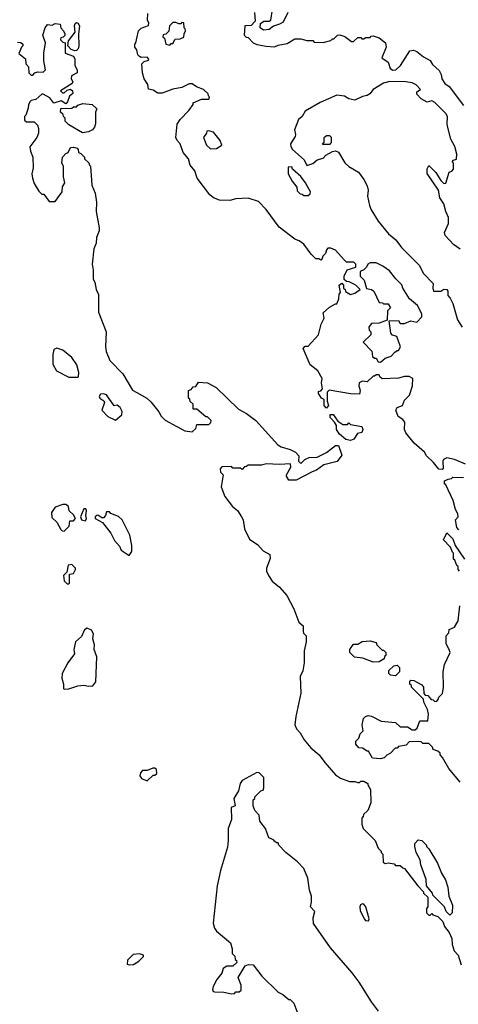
# Model space of a CAD drawing. Extents: x 2386423 to 2568864, y 578392 to 761999.
# Tile 266 of 454: x 2443189 to 2446101, y 724608 to 731148. Entities that reach past the tile are written whole.
import ezdxf

# ---------------------------------------------------------------- set-up
doc = ezdxf.new("R2010")
doc.units = 0

msp = doc.modelspace()

# ---------------------------------------------------------------- linework, layer by layer
at = {"layer": '0CON05XD'}
for points in [[(2445730, 728585), (2445745, 728620), (2445776.7, 728655), (2445797.5, 728715), (2445800, 728765), (2445775, 728777.5), (2445745, 728777.5), (2445705, 728766.2), (2445595, 728762.5), (2445580, 728775), (2445575, 728790), (2445555, 728790), (2445545, 728780), (2445535, 728780), (2445495, 728742.5), (2445465, 728747.5), (2445443.6, 728736.4), (2445440, 728715), (2445450, 728685), (2445445, 728660), (2445385, 728662.5), (2445243.3, 728686.7), (2445230, 728675), (2445230, 728615), (2445238.8, 728585), (2445225, 728567.5), (2445210, 728585), (2445210, 728625), (2445193.6, 728633.6), (2445172.5, 728665), (2445172.5, 728677.5), (2445188.3, 728681.7), (2445200, 728695), (2445192.5, 728735), (2445197.5, 728765), (2445167.5, 728815), (2445117.5, 728855), (2445070, 728965), (2445085, 728980), (2445105, 728980), (2445172.5, 729055), (2445190, 729125), (2445210, 729165), (2445205, 729200), (2445245, 729237.5), (2445285, 729260), (2445295, 729260), (2445307.5, 729295), (2445310, 729325), (2445320, 729335), (2445310, 729385), (2445328.3, 729398.3), (2445340, 729385), (2445340, 729365), (2445350, 729355), (2445351.7, 729341.7), (2445385, 729322.5), (2445415, 729332.5), (2445450, 729355), (2445420, 729385), (2445376.4, 729406.4), (2445358.3, 729408.3), (2445343, 729423), (2445343.3, 729445), (2445363.6, 729486.4), (2445420, 729505), (2445420, 729525), (2445407, 729537), (2445358.3, 729538.3), (2445343.3, 729553.3), (2445286.4, 729616.4), (2445255, 729630), (2445235, 729630), (2445225, 729620), (2445220, 729595), (2445201.7, 729578.3), (2445198.3, 729561.7), (2445188.3, 729551.7), (2445175, 729560), (2445155, 729560), (2445125, 729590), (2445075, 729657.5), (2445045, 729680), (2445015, 729690), (2444910.7, 729770.7), (2444826.4, 729886.4), (2444775, 729940), (2444705, 729963.3), (2444625, 729958.8), (2444583.9, 729946.1), (2444515, 729948.8), (2444475, 729964), (2444451.2, 729985), (2444367.5, 730095), (2444352, 730145), (2444321.7, 730181.7), (2444308.8, 730225), (2444274, 730265), (2444254.2, 730324.2), (2444233.8, 730345), (2444226.2, 730365), (2444233.3, 730455), (2444254.1, 730485.9), (2444312.5, 730545), (2444340, 730585), (2444340, 730595), (2444395, 730620), (2444445, 730620), (2444450, 730635), (2444441.7, 730641.7), (2444440, 730655), (2444410, 730685), (2444363, 730703), (2444335, 730722.5), (2444315, 730722.5), (2444265, 730697.5), (2444205, 730686.2), (2444135, 730661.2), (2444105, 730660), (2444075, 730680), (2444045, 730687.5), (2444038.8, 730718.8), (2444016.2, 730755), (2444003.8, 730795), (2444000, 730855), (2444015, 730870), (2444045, 730880), (2444047, 730887), (2444035, 730900), (2443995, 730897.5), (2443983.6, 730903.6), (2443973.3, 730915), (2443967, 730947), (2443952.5, 730965), (2443952.5, 730985), (2443960, 730995), (2443977.5, 731075), (2443995, 731092.5), (2444045, 731110), (2444046.2, 731125), (2444037.5, 731145), (2444040.7, 731189.3)], [(2444747.5, 731195), (2444751.7, 731138.3), (2444725, 731110), (2444683.6, 731106.4), (2444680, 731045), (2444691.7, 731031.7), (2444705, 731030), (2444740, 730995), (2444763.6, 730983.6), (2444825, 730972.5), (2444881.7, 730968.3), (2444905, 730980), (2444965, 730990), (2445015, 731020), (2445055, 731020), (2445095, 731010), (2445135, 731010), (2445145, 731000), (2445205, 730997.5), (2445255, 731010), (2445265, 731020), (2445275, 731020), (2445300, 731045), (2445315, 731047.5), (2445347, 731037), (2445393, 731003), (2445405, 731002.5), (2445435, 731030), (2445455, 731030), (2445461.7, 731021.7), (2445475, 731020), (2445485, 731030), (2445515, 731030), (2445521.7, 731038.3), (2445535, 731040), (2445575, 731027.5), (2445617.5, 730995), (2445621.2, 730965), (2445592.5, 730895), (2445635, 730866.7), (2445649.2, 730825), (2445667.3, 730812.7), (2445685.5, 730814.5), (2445718, 730845), (2445779.5, 730940.5), (2445803.6, 730946.4), (2445825, 730938), (2445871.2, 730901.2), (2445915, 730877.5), (2445930.7, 730850.7), (2445975, 730810), (2445987.5, 730785), (2445992.5, 730755), (2446012.5, 730725), (2446040, 730705), (2446135, 730577.5)], [(2444968.8, 731195), (2444937.6, 731132.4), (2444915, 731118.6), (2444875, 731106.2), (2444846.4, 731083.6), (2444808.1, 731078.1), (2444786, 731095), (2444788, 731122), (2444810.8, 731139.2), (2444845, 731138.8), (2444855.8, 731144.2), (2444867.5, 731215)], [(2443555, 730941.2), (2443530.3, 730950.3), (2443507.5, 730975), (2443511.7, 731008.3), (2443556.2, 731065), (2443552.3, 731107.7), (2443556.4, 731123.6), (2443565, 731130), (2443576.2, 731125), (2443585.8, 731105), (2443578.6, 731055), (2443582.5, 730975), (2443576.1, 730953.9), (2443565, 730943.3), (2443555, 730941.2)], [(2444185, 730980), (2444195, 730990), (2444205, 730990), (2444221.7, 731018.3), (2444255, 731020), (2444278.3, 731031.7), (2444280, 731055), (2444290, 731075), (2444288.3, 731088.3), (2444280, 731095), (2444278.3, 731128.3), (2444265, 731130), (2444258.3, 731121.7), (2444245, 731120), (2444225, 731130), (2444205, 731130), (2444183, 731107), (2444178.3, 731071.7), (2444158.3, 731051.7), (2444141.7, 731048.3), (2444140, 731035), (2444150, 731025), (2444160, 730985), (2444185, 730980)], [(2443175, 731000), (2443197, 730997), (2443210, 730985), (2443210, 730975), (2443200, 730965), (2443183, 730923), (2443228.3, 730888.3), (2443230, 730855), (2443247.5, 730835), (2443250, 730795), (2443265, 730780), (2443275, 730780), (2443290, 730795), (2443308.3, 730801.7), (2443345, 730800), (2443360, 730815), (2443350, 730875), (2443350, 730925), (2443360, 730995), (2443342.5, 731045), (2443357.5, 731095), (2443373.6, 731116.4), (2443405, 731112.5), (2443425, 731122.5), (2443458.3, 731118.3), (2443462.5, 731095), (2443480, 731075), (2443487.5, 731055), (2443487.5, 731042.5), (2443478.3, 731031.7), (2443461.7, 731028.3), (2443460, 731015), (2443475, 731000), (2443490, 730995), (2443490, 730925), (2443546, 730906), (2443554.2, 730885), (2443553.9, 730843.9), (2443570, 730815), (2443570, 730795), (2443532.5, 730775), (2443530, 730755), (2443542.5, 730735), (2443536.4, 730723.6), (2443460, 730675), (2443473, 730663), (2443485, 730662.5), (2443505, 730680), (2443525, 730687.5), (2443540, 730675), (2443541.7, 730658.3), (2443520, 730640), (2443507, 730603), (2443495, 730590), (2443465, 730610), (2443415, 730593.3), (2443388.8, 730628.8), (2443345, 730652.5), (2443335, 730652.5), (2443295, 730617.5), (2443265, 730612.5), (2443257.5, 730605), (2443247.5, 730585), (2443245, 730560)], [(2446113, 729623), (2446070, 729655), (2446013.8, 729715), (2446010, 729735), (2446036.2, 729795), (2446036.2, 729835), (2446017.5, 729875), (2446005.9, 729925.9), (2445978, 729965), (2445970, 730015), (2445893.6, 730126.4), (2445893.6, 730156.4), (2445905, 730180), (2445953, 730133), (2445985, 730080), (2446005, 730060), (2446018.3, 730061.7), (2446040, 730135), (2446058.3, 730141.7), (2446070, 730155), (2446070, 730195), (2446060, 730205), (2446070, 730215), (2446088.3, 730221.7), (2446092.5, 730255), (2446077.5, 730305), (2446052.5, 730355), (2446033, 730423), (2446027.5, 730455), (2446030, 730505), (2446017.5, 730525), (2445945, 730597.5), (2445925, 730610), (2445895, 730600), (2445855, 730622.5), (2445825, 730652.5), (2445825, 730670), (2445850, 730685), (2445822.5, 730715), (2445795, 730728.8), (2445753.9, 730736.1), (2445647, 730737), (2445605, 730726.7), (2445535, 730683.8), (2445513.9, 730656.1), (2445496.1, 730643.9), (2445465, 730637.5), (2445415, 730613.3), (2445375, 730623.3), (2445345, 730640), (2445295, 730646.7), (2445185, 730598.8), (2445085, 730540), (2445063.9, 730506.1), (2445040, 730485), (2445013, 730417), (2445020, 730385), (2445017, 730373), (2444987, 730323), (2444988.8, 730305), (2445000, 730285), (2445077.1, 730217.1), (2445095, 730180), (2445135, 730193.3), (2445163, 730217), (2445205, 730227.5), (2445221.7, 730248.3), (2445265, 730272.5), (2445285, 730277.5), (2445305, 730267.5), (2445348.3, 730198.3), (2445373.9, 730173.9), (2445437.5, 730135), (2445475, 730087.5), (2445496, 730045), (2445502.5, 730015), (2445497.5, 729975), (2445512.5, 729915), (2445523.3, 729885), (2445569.4, 729809.4), (2445636.8, 729726.8), (2445685.5, 729685.5), (2445723.3, 729635), (2445843.3, 729515), (2445867.5, 729465), (2445933.3, 729395), (2445931.2, 729365), (2445937.5, 729345), (2445985, 729343.8), (2446005, 729357.5), (2446026.2, 729355), (2446032, 729345), (2446032.5, 729315), (2446048.3, 729298.3), (2446063.9, 729263.9), (2446096.7, 729155), (2446127.5, 729105)], [(2443245, 730560), (2443230, 730515), (2443220, 730505), (2443221.7, 730481.7), (2443235, 730470), (2443285, 730470), (2443307, 730447), (2443312.5, 730425), (2443312.5, 730395), (2443302.5, 730365), (2443257, 730303), (2443260, 730275), (2443276.7, 730235), (2443277.5, 730165), (2443270, 730125), (2443273.3, 730095), (2443285, 730060), (2443315, 730010), (2443335, 729990), (2443348.3, 729988.3), (2443385, 729940), (2443425, 729940), (2443470, 730005), (2443473, 730037), (2443487.5, 730065), (2443480, 730105), (2443480, 730175), (2443467.5, 730195), (2443472.5, 730235), (2443495, 730260), (2443510, 730265), (2443525, 730300), (2443545, 730302.5), (2443570, 730295), (2443577, 730287), (2443580, 730265), (2443595, 730260), (2443620, 730235), (2443620, 730225), (2443648.3, 730198.3), (2443651.7, 730181.7), (2443660, 730175), (2443668.3, 730048.3), (2443690, 729995), (2443698, 729935), (2443696.2, 729875), (2443717.5, 729765), (2443717.5, 729745), (2443698.3, 729701.7), (2443697, 729663), (2443680, 729625), (2443670, 729525), (2443677.5, 729485), (2443677.5, 729425), (2443687.5, 729405), (2443697.5, 729355), (2443713, 729323), (2443712.5, 729205), (2443762.5, 729075), (2443757.5, 728975), (2443763.3, 728945), (2443787.5, 728885), (2443872.5, 728795), (2443937, 728687), (2443967.5, 728672.5), (2444033.6, 728633.6), (2444059.3, 728609.3), (2444113, 728543), (2444127.5, 728515), (2444155, 728487.5), (2444285, 728417.5), (2444335, 728410), (2444358.3, 728431.7), (2444365, 728460), (2444445, 728460), (2444458.3, 728471.7), (2444460, 728485), (2444435, 728510), (2444425, 728510), (2444365, 728560), (2444341.7, 728561.7), (2444340, 728595), (2444321.7, 728611.7), (2444318.3, 728628.3), (2444310, 728635), (2444310, 728685), (2444328.3, 728691.7), (2444341.7, 728708.3), (2444358.3, 728711.7), (2444375, 728740), (2444436.4, 728736.4), (2444492.5, 728705), (2444641.7, 728561.7), (2444695, 728532.5), (2444757.5, 728485), (2444903.6, 728323.6), (2444925, 728310), (2444985, 728292.5), (2445020, 728275), (2445041.7, 728251.7), (2445040, 728215), (2445055, 728200), (2445083, 728227), (2445110.7, 728239.3), (2445165, 728242.5), (2445226.1, 728273.9), (2445285, 728320), (2445305, 728320), (2445327.5, 728255), (2445296.4, 728213.6), (2445208.3, 728191.7), (2445160, 728155), (2445130, 728145), (2445025, 728090), (2444975, 728090), (2444960, 728115), (2444960, 728125), (2444990, 728175), (2444987.5, 728197.5), (2444915, 728193.3), (2444825, 728197.5), (2444795, 728190), (2444705, 728190), (2444695, 728180), (2444681.7, 728178.3), (2444665, 728160), (2444655, 728170), (2444605, 728170), (2444595, 728180), (2444531.7, 728178.3), (2444520, 728165), (2444521.7, 728141.7), (2444540, 728125), (2444527.5, 728045), (2444551.7, 727981.7), (2444602.5, 727915), (2444635, 727887.5), (2444662.5, 727845), (2444672.5, 727825), (2444682.5, 727765), (2444715, 727697.5), (2444769.3, 727659.3), (2444805, 727620), (2444850, 727595), (2444851.7, 727568.3), (2444827.5, 727505), (2444827.5, 727485), (2444840, 727455), (2444865, 727417.5), (2444915, 727377.5), (2444963, 727323), (2445010, 727235), (2445042.5, 727145), (2445071.7, 727121.7), (2445070, 727085), (2445073, 727073), (2445090, 727055), (2445090, 727015), (2445077.5, 726955), (2445076.7, 726875), (2445068.3, 726821.7), (2445051.2, 726785), (2445055.9, 726674.1), (2445021.7, 726518.3), (2445016.7, 726465), (2445026.4, 726436.4), (2445050.7, 726410.7), (2445077.5, 726365), (2445122.3, 726312.3), (2445176.7, 726265), (2445215, 726213.3), (2445285, 726132.5), (2445319.3, 726109.3), (2445378.3, 726088.3), (2445415, 726087.5), (2445435, 726080), (2445445, 726080), (2445455, 726090), (2445475, 726090), (2445500, 726075), (2445500, 726065), (2445517.5, 726035), (2445520, 725945), (2445500, 725895), (2445471.7, 725868.3), (2445470, 725855), (2445460, 725845), (2445460, 725805), (2445470, 725775), (2445550, 725695), (2445570, 725645), (2445590, 725625), (2445590, 725615), (2445600, 725605), (2445601.7, 725551.7), (2445615, 725542.5), (2445635, 725547.5), (2445675, 725540), (2445685, 725530), (2445715, 725530), (2445733, 725513), (2445745, 725510), (2445832.5, 725395), (2445870, 725355), (2445870, 725345), (2445898.3, 725318.3), (2445900, 725255), (2445890, 725245), (2445890, 725215), (2445905, 725200), (2445915, 725200), (2445925, 725210), (2445931.7, 725201.7), (2445965, 725190), (2445998.3, 725158.3), (2446010, 725125), (2446040, 725085), (2446057.5, 725045), (2446060, 725005), (2446073, 724963), (2446100, 724935), (2446120.7, 724870.7)], [(2443605, 730397.5), (2443515, 730450), (2443490, 730475), (2443490, 730495), (2443480, 730505), (2443478.3, 730518.3), (2443460, 730535), (2443461.7, 730558.3), (2443535, 730560), (2443545, 730570), (2443565, 730570), (2443575, 730580), (2443608.3, 730591.7), (2443670, 730585), (2443700, 730555), (2443692.5, 730535), (2443693, 730457), (2443686.1, 730433.9), (2443673, 730417), (2443645, 730402.5), (2443605, 730397.5)], [(2444455, 730290), (2444495, 730292.5), (2444530, 730315), (2444520, 730345), (2444475, 730400), (2444445, 730410), (2444431.7, 730408.3), (2444430, 730395), (2444410, 730365), (2444430, 730315), (2444455, 730290)], [(2445245, 730320), (2445205, 730320), (2445200, 730325), (2445210, 730335), (2445210, 730365), (2445225, 730380), (2445245, 730380), (2445257, 730367), (2445257, 730333), (2445245, 730320)], [(2445105, 729980), (2445118.3, 729991.7), (2445120, 730005), (2445087.5, 730065), (2445056.4, 730106.4), (2445000, 730155), (2444995, 730170), (2444971.7, 730168.3), (2444972.5, 730125), (2444997.5, 730075), (2445030, 730035), (2445031.7, 730011.7), (2445051.7, 729991.7), (2445065, 729990), (2445075, 729980), (2445105, 729980)], [(2445585, 728872.5), (2445615, 728900), (2445655, 728912.5), (2445680.7, 728939.3), (2445695, 728950), (2445705, 728950), (2445717.5, 728975), (2445693, 729043), (2445665, 729053.3), (2445653.3, 729065), (2445641.7, 729148.3), (2445705, 729150), (2445715, 729130), (2445745, 729130), (2445785, 729147.5), (2445825, 729140), (2445860, 729175), (2445860, 729195), (2445829.3, 729249.3), (2445777.5, 729295), (2445733.9, 729363.9), (2445726.2, 729386.2), (2445686.1, 729426.1), (2445645, 729480), (2445600.7, 729510.7), (2445555, 729532.5), (2445515, 729532.5), (2445500, 729525), (2445492.5, 729505), (2445475, 729487.5), (2445450, 729475), (2445450, 729445), (2445477, 729417), (2445491.7, 729361.7), (2445525, 729356.2), (2445541.2, 729345), (2445575, 729270), (2445597, 729267), (2445605, 729260), (2445635, 729260), (2445650, 729235), (2445630, 729215), (2445628.3, 729151.7), (2445575, 729132.5), (2445525, 729130), (2445515, 729120), (2445507.5, 729105), (2445510, 729085), (2445520, 729075), (2445520, 729055), (2445470, 729005), (2445527, 728947), (2445531.7, 728911.7), (2445545, 728900), (2445555, 728900), (2445570, 728875), (2445585, 728872.5)], [(2443575, 728772.5), (2443580, 728775), (2443582.5, 728805), (2443568.8, 728855), (2443535, 728903.3), (2443475, 728953.8), (2443435, 728966.7), (2443415, 728957.5), (2443408.8, 728925), (2443409.3, 728859.3), (2443432.5, 728815), (2443515, 728772.5), (2443575, 728772.5)], [(2443825, 728487.5), (2443867.5, 728522.5), (2443868.8, 728545), (2443855, 728572.5), (2443837, 728587), (2443815, 728582.5), (2443766.1, 728656.1), (2443745, 728662.5), (2443725, 728660), (2443717.5, 728645), (2443720, 728635), (2443746.4, 728616.4), (2443752.5, 728605), (2443733.3, 728555), (2443775, 728513.3), (2443825, 728487.5)], [(2446150, 728195), (2446077, 728227), (2446025, 728237.5), (2446003.6, 728226.4), (2445997.5, 728215), (2446000, 728165), (2445995, 728160), (2445971.7, 728161.7), (2445936.4, 728206.4), (2445890.7, 728250.7), (2445877.5, 728275), (2445807.5, 728335), (2445753.9, 728403.9), (2445743.6, 728426.4), (2445746.7, 728475), (2445733, 728493), (2445701.7, 728511.7), (2445687.5, 728555), (2445695, 728572.5), (2445730, 728585)], [(2445385, 728352.5), (2445355, 728360), (2445313.3, 728395), (2445293.3, 728425), (2445291.7, 728451.7), (2445280, 728475), (2445250, 728505), (2445250, 728525), (2445270, 728525), (2445301.7, 728481.7), (2445335, 728460), (2445365, 728460), (2445375, 728470), (2445385, 728460), (2445460, 728445), (2445466.7, 728426.7), (2445460, 728405), (2445431.2, 728398.8), (2445407.7, 728362.3), (2445385, 728352.5)], [(2446105, 727760), (2446092.5, 727775), (2446082.5, 727825), (2446100, 727845), (2446097.5, 727865), (2446082.5, 727895), (2446067.5, 727955), (2446018.3, 728058.3), (2446010, 728065), (2446010, 728085), (2446033, 728097), (2446055, 728100), (2446065, 728110), (2446135, 728107.5)], [(2443485, 727750), (2443517, 727783), (2443521.7, 727818.3), (2443545, 727820), (2443560, 727835), (2443545, 727860), (2443517.5, 727885), (2443512.5, 727915), (2443495, 727926.7), (2443475, 727926.7), (2443425, 727910), (2443400, 727875), (2443401.7, 727841.7), (2443435, 727810), (2443461.7, 727761.7), (2443471.7, 727751.7), (2443485, 727750)], [(2443625, 727820), (2443632.5, 727835), (2443627.5, 727855), (2443632.5, 727885), (2443628.3, 727898.3), (2443615, 727900), (2443592.5, 727845), (2443600, 727825), (2443625, 727820)], [(2443915, 727590), (2443932.5, 727615), (2443932.5, 727655), (2443920, 727725), (2443870, 727825), (2443845, 727847.5), (2443795, 727867.5), (2443785, 727880), (2443765, 727880), (2443757.5, 727855), (2443745, 727840), (2443735, 727840), (2443707, 727857), (2443700, 727855), (2443690, 727845), (2443690, 727835), (2443738.3, 727808.3), (2443795, 727737.5), (2443818.8, 727688.8), (2443850.7, 727650.7), (2443863.6, 727623.6), (2443915, 727590)], [(2446110, 727485), (2446100, 727495), (2446100, 727515), (2446091.7, 727521.7), (2446078.3, 727558.3), (2446070, 727565), (2446070, 727605), (2446061.7, 727611.7), (2446050, 727645), (2446000, 727695), (2446008.3, 727701.7), (2446025, 727740), (2446065, 727700), (2446080, 727655), (2446142.5, 727565)], [(2443515, 727400), (2443520, 727405), (2443520, 727465), (2443545, 727470), (2443560, 727495), (2443560, 727505), (2443535, 727530), (2443510, 727525), (2443501.7, 727478.3), (2443480, 727455), (2443485, 727420), (2443505, 727400), (2443515, 727400)], [(2446113.6, 726083.6), (2446037.5, 726175), (2445997, 726247), (2445980, 726265), (2445980, 726275), (2445965, 726290), (2445935, 726300), (2445930, 726315), (2445905, 726340), (2445865, 726340), (2445855, 726350), (2445825, 726352.5), (2445775, 726350), (2445755, 726330), (2445705, 726320), (2445695, 726310), (2445681.7, 726308.3), (2445650, 726275), (2445627, 726263), (2445610, 726245), (2445585, 726237.5), (2445531.7, 726241.7), (2445505, 726290), (2445495, 726290), (2445465, 726310), (2445441.7, 726311.7), (2445420, 726335), (2445420, 726355), (2445440, 726375), (2445450, 726405), (2445470, 726425), (2445462.5, 726465), (2445472.5, 726505), (2445485, 726520), (2445503, 726527), (2445525, 726522.5), (2445588.3, 726488.3), (2445685, 726480), (2445715, 726450), (2445765, 726450), (2445795, 726430), (2445815, 726430), (2445828.3, 726441.7), (2445845, 726490), (2445898.3, 726491.7), (2445902.5, 726535), (2445897.5, 726565), (2445872.5, 726615), (2445870, 726635), (2445790, 726715), (2445790, 726725), (2445780, 726735), (2445780, 726755), (2445785, 726760), (2445805, 726757.5), (2445860, 726730), (2445870, 726715), (2445871.7, 726671.7), (2445881.7, 726661.7), (2445898.3, 726658.3), (2445921.7, 726631.7), (2445935, 726630), (2445945, 726620), (2445958.3, 726621.7), (2445968.3, 726631.7), (2445971.7, 726648.3), (2445997, 726673), (2446002.5, 726715), (2446000, 726815), (2446010, 726865), (2446046.4, 726943.6), (2446042.5, 726957.5), (2446021.2, 727005), (2446020, 727055), (2446037.5, 727075), (2446041.7, 727098.3), (2446076.4, 727113.6), (2446100, 727155), (2446112.5, 727255)], [(2443485, 726700), (2443515, 726702.5), (2443575, 726722.5), (2443615, 726727.5), (2443645, 726720), (2443675, 726722.5), (2443695, 726750), (2443702, 726915), (2443682.5, 726965), (2443686.2, 726995), (2443673.8, 727035), (2443678.3, 727068.3), (2443665, 727092.5), (2443637, 727107), (2443620, 727095), (2443599.5, 727050.5), (2443560, 727015), (2443547.5, 726965), (2443552.5, 726935), (2443507.5, 726875), (2443470, 726805), (2443467.5, 726775), (2443480, 726735), (2443480, 726705), (2443485, 726700)], [(2445535, 726880), (2445467, 726907), (2445413, 726913), (2445380, 726945), (2445380, 726965), (2445405, 727000), (2445435, 727000), (2445463, 727017), (2445515, 727022.5), (2445555, 727010), (2445560, 726995), (2445595, 726960), (2445605, 726960), (2445620, 726945), (2445620, 726925), (2445611.7, 726918.3), (2445608.3, 726901.7), (2445575, 726882.5), (2445535, 726880)], [(2445685, 726790), (2445650, 726795), (2445640, 726805), (2445640, 726825), (2445673, 726857), (2445695, 726860), (2445710, 726845), (2445710, 726815), (2445685, 726790)], [(2444035, 726092.5), (2444075, 726130), (2444085, 726130), (2444098.3, 726141.7), (2444097, 726167), (2444087, 726177), (2444073, 726177), (2444035, 726160), (2444005, 726160), (2443990, 726145), (2443987.5, 726125), (2443997, 726107), (2444035, 726092.5)], [(2445571.7, 724561.7), (2445524, 724624), (2445443.6, 724753.6), (2445396.4, 724816.4), (2445251.7, 724981.7), (2445140, 725145), (2445137, 725183), (2445147.5, 725225), (2445120, 725255), (2445127.5, 725285), (2445127.5, 725325), (2445112.5, 725365), (2445102.5, 725445), (2445075, 725510), (2445032.5, 725555), (2444957, 725617), (2444910, 725665), (2444905, 725680), (2444895, 725680), (2444881.7, 725691.7), (2444875, 725700), (2444843, 725713), (2444820, 725775), (2444783, 725823), (2444780, 725865), (2444750, 725895), (2444740, 725925), (2444740, 725965), (2444750, 725975), (2444750, 725985), (2444790, 726025), (2444805, 726030), (2444810, 726045), (2444810, 726115), (2444780, 726145), (2444763, 726147), (2444666.2, 726095), (2444653.8, 726075), (2444642.5, 726025), (2444610, 725975), (2444620, 725925), (2444592.5, 725915), (2444596.2, 725835), (2444572.5, 725775), (2444574.1, 725695.9), (2444568.3, 725651.7), (2444523, 725497), (2444500.8, 725395), (2444474.1, 725145.9), (2444482.3, 725112.3), (2444495, 725092.5), (2444587.5, 725015), (2444600, 724975), (2444600, 724945), (2444618.3, 724928.3), (2444620, 724905), (2444628.3, 724898.3), (2444630, 724885), (2444605, 724860), (2444565, 724860), (2444540, 724845), (2444530, 724815), (2444496.7, 724773.3), (2444472.5, 724725), (2444470, 724705), (2444473.6, 724693.6), (2444485, 724690), (2444545, 724687.5), (2444595, 724677.5), (2444615, 724680), (2444625, 724690), (2444645, 724690), (2444658.3, 724701.7), (2444660, 724735), (2444640, 724785), (2444687, 724863), (2444707, 724873), (2444739.3, 724869.3), (2444797.5, 724795), (2444905, 724687.5), (2444935, 724672.5), (2444975, 724640), (2444985, 724640), (2445010, 724615), (2445036.7, 724545)], [(2446045, 725200), (2446020, 725225), (2446010, 725255), (2445931.7, 725331.7), (2445930, 725345), (2445890, 725395), (2445887, 725437), (2445852.5, 725535), (2445847, 725567), (2445822.5, 725615), (2445812.5, 725655), (2445812.5, 725675), (2445835, 725700), (2445860, 725695), (2445890, 725665), (2445890, 725655), (2445905, 725640), (2445962.5, 725545), (2445989.3, 725479.3), (2446016.7, 725435), (2446032.5, 725385), (2446037.5, 725325), (2446062.5, 725265), (2446060, 725215), (2446045, 725200)], [(2445505, 725163.1), (2445508.8, 725175), (2445488, 725255), (2445475, 725273.2), (2445464.7, 725275.3), (2445452.8, 725267.2), (2445448, 725255), (2445450.5, 725230.5), (2445475.6, 725175), (2445485, 725164.5), (2445505, 725163.1)], [(2443915, 724870), (2443945, 724872.5), (2443980, 724895), (2444010, 724925), (2444010, 724935), (2443985, 724942.5), (2443941.7, 724938.3), (2443905, 724900), (2443902.5, 724875), (2443915, 724870)]]:
    msp.add_lwpolyline(points, dxfattribs=at)

doc.saveas('drawing.dxf')
